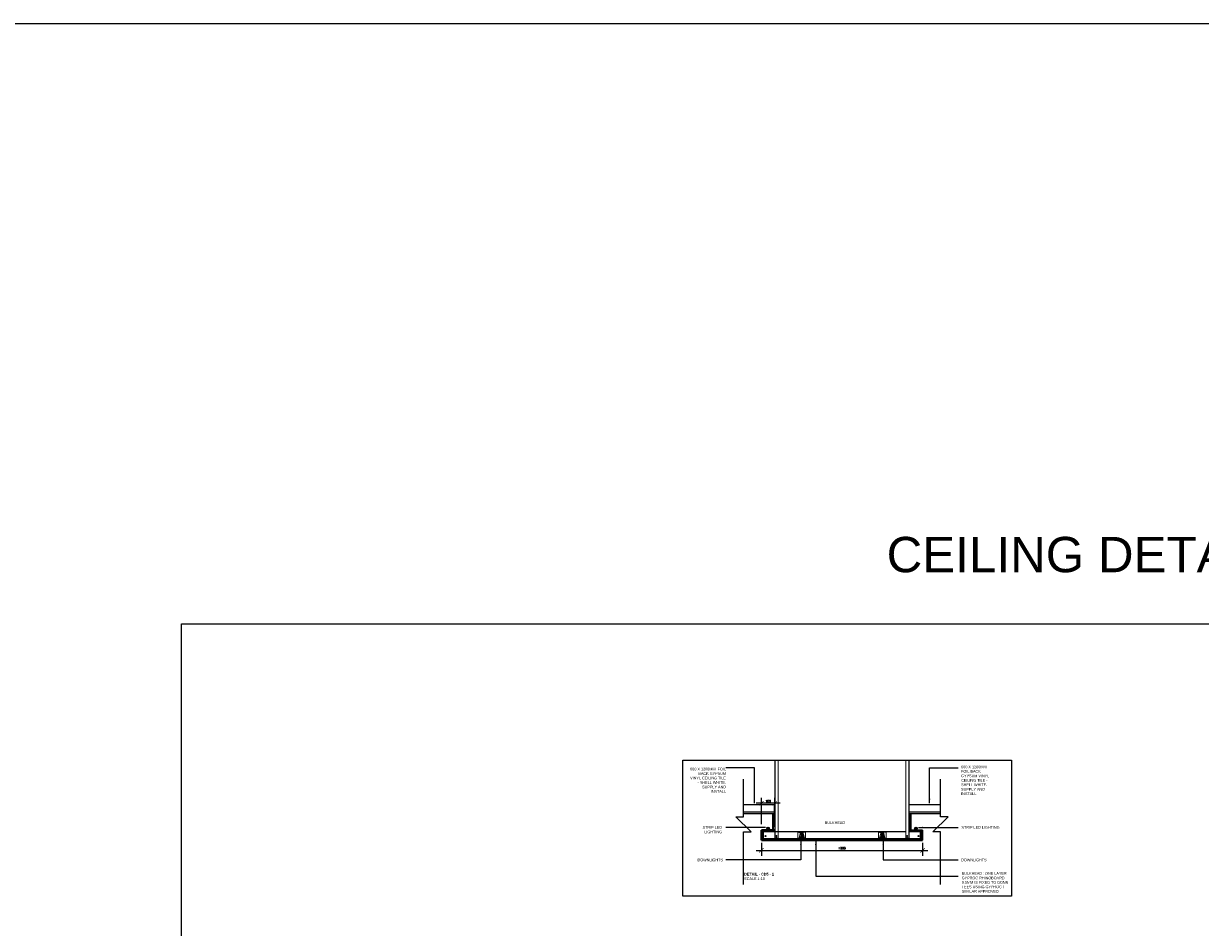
# Model space of a CAD drawing. Header units: millimetres. Extents: x -115474967 to 444143, y -74377 to 241828222.
# Tile 476 of 590: x 111946 to 120709, y 36247 to 42981. Entities that reach past the tile are written whole.
import ezdxf

# ---------------------------------------------------------------- set-up
doc = ezdxf.new("R2010")
doc.units = ezdxf.units.MM
doc.header["$MEASUREMENT"] = 0
for name, color, linetype in [('0-ELEV.1', 9, 'Continuous'), ('0-ELEV.25', 4, 'Continuous'), ('0-ELEV.35', 2, 'Continuous'), ('CEIL-PLAN', 7, 'Continuous'), ('DIMS-20', 9, 'Continuous'), ('WIND', 7, 'Continuous')]:
    doc.layers.add(name, color=color, linetype=linetype)
for name, color, linetype, lineweight in [('1 Labels', 2, 'Continuous', 35), ('G-ANNO-TEXT', 231, 'Continuous', 9), ('Lines', 1, 'Continuous', 9), ('Susp Units 1', 6, 'Continuous', 18)]:
    doc.layers.add(name, color=color, linetype=linetype, lineweight=lineweight)
doc.styles.add('Arial_2', font='arial.ttf', dxfattribs={"height": 150})
doc.styles.add('Arial_4', font='arial.ttf', dxfattribs={"height": 2000})
doc.styles.add('DIMS', font='simplex.shx')
doc.dimstyles.new('DIM-20', dxfattribs={"dimscale": 4, "dimtxt": 10, "dimasz": 8, "dimexe": 10, "dimexo": 5, "dimgap": 4, "dimtad": 1, "dimdec": 0, "dimrnd": 5, "dimdsep": 46, "dimtxsty": 'DIMS', "dimblk": 'ARCHTICK', "dimcen": 25, "dimdle": 10, "dimclrd": 9, "dimclre": 9, "dimclrt": 4, "dimadec": 0, "dimazin": 0, "dimtfac": 1, "dimtdec": 0, "dimtmove": 2, "dimatfit": 2, "dimfxl": 1, "dimtolj": 1, "dimtzin": 0, "dimarcsym": 0})

# ---------------------------------------------------------------- blocks, each defined once
blk = doc.blocks.new('_ArchTick')
at = {"color": 0, "linetype": 'ByBlock', "const_width": 0.15}
blk.add_lwpolyline([(-0.5, -0.5), (0.5, 0.5)], dxfattribs=at)
blk = doc.blocks.new('*D798')
at = {"layer": 'Defpoints', "color": 0, "transparency": 16777216}
for p in [(117440.1, 36897.2), (118640.1, 36897.2), (118640.1, 36821.8)]:
    blk.add_point(p, dxfattribs=at)
at = {"layer": 'DIMS-20', "color": 9, "lineweight": -2, "transparency": 16777216}
for p, q in [((117400.1, 36821.8), (118680.1, 36821.8)), ((117440.1, 36877.2), (117440.1, 36781.8)), ((118640.1, 36877.2), (118640.1, 36781.8))]:
    blk.add_line(p, q, dxfattribs=at)
at = {"layer": 'DIMS-20', "color": 9, "lineweight": -2, "transparency": 16777216, "xscale": 32, "yscale": 32, "zscale": 32, "rotation": 180}
blk.add_blockref('_ArchTick', (117440.1, 36821.8), dxfattribs=at)
at = {"layer": 'DIMS-20', "color": 9, "lineweight": -2, "transparency": 16777216, "xscale": 32, "yscale": 32, "zscale": 32}
blk.add_blockref('_ArchTick', (118640.1, 36821.8), dxfattribs=at)
at = {"layer": 'DIMS-20', "color": 4, "transparency": 16777216, "insert": (118040.1, 36837.8), "char_height": 16, "attachment_point": 5, "style": 'DIMS'}
blk.add_mtext('\\A1;1200', dxfattribs=at)
blk = doc.blocks.new('*D809')
at = {"layer": 'Defpoints', "color": 0, "transparency": 16777216}
for p in [(117440.1, 37172.5), (117440.1, 36997.2), (117540.1, 36997.2)]:
    blk.add_point(p, dxfattribs=at)
at = {"layer": 'DIMS-20', "color": 9, "lineweight": -2, "transparency": 16777216}
for p, q in [((117580.1, 37172.5), (117400.1, 37172.5)), ((117440.1, 37017.2), (117440.1, 37212.5)), ((117540.1, 37017.2), (117540.1, 37212.5))]:
    blk.add_line(p, q, dxfattribs=at)
at = {"layer": 'DIMS-20', "color": 9, "lineweight": -2, "transparency": 16777216, "xscale": 32, "yscale": 32, "zscale": 32, "rotation": 180}
blk.add_blockref('_ArchTick', (117440.1, 37172.5), dxfattribs=at)
at = {"layer": 'DIMS-20', "color": 9, "lineweight": -2, "transparency": 16777216, "xscale": 32, "yscale": 32, "zscale": 32}
blk.add_blockref('_ArchTick', (117540.1, 37172.5), dxfattribs=at)
at = {"layer": 'DIMS-20', "color": 4, "transparency": 16777216, "insert": (117490.1, 37188.5), "char_height": 16, "attachment_point": 5, "style": 'DIMS'}
blk.add_mtext('\\A1;100', dxfattribs=at)
blk = doc.blocks.new('GSCS-008-SHADOW_PERIM_dwg_SCREW PLAN-27616327-3D-1-2')
at = {"layer": 'Susp Units 1', "flags": 128}
blk.add_lwpolyline([(1084, 957.4), (1084, 957.8), (1084.3, 958.2), (1084.6, 958.4), (1084.9, 958.6), (1085.3, 958.7), (1085.7, 958.7), (1086.1, 958.6), (1086.5, 958.4), (1086.7, 958.1), (1087, 957.7), (1087, 957.3), (1087, 956.9), (1086.9, 956.6), (1086.7, 956.2), (1086.4, 955.9), (1086.1, 955.7), (1085.7, 955.6), (1085.3, 955.6), (1084.9, 955.8), (1084.5, 956), (1084.2, 956.2), (1084, 956.6), (1083.9, 957)], close=True, dxfattribs=at)
for points in [[(1085.7, 958.2), (1085.3, 958.2), (1085.3, 957.4), (1084.5, 957.4), (1084.5, 957), (1085.3, 957), (1085.3, 956.2), (1085.7, 956.2)], [(1085.7, 956.2), (1085.7, 957), (1086.5, 957), (1086.5, 957.4), (1085.7, 957.4), (1085.7, 958.2)]]:
    blk.add_lwpolyline(points, dxfattribs=at)

msp = doc.modelspace()

# ---------------------------------------------------------------- linework, layer by layer
at = {"lineweight": 18}
for p, q in [((117542.08121, 37493.25386, 125.51551), (117542.08121, 36912.50764)), ((118538.08121, 37493.25386, 125.51493), (118538.08121, 36912.51034))]:
    msp.add_line(p, q, dxfattribs=at)
msp.add_lwpolyline([(14259.94508, 42981.12756), (127356.6548, 42981.12756), (127356.6548, 29513.51943), (14259.94508, 29513.51943)], close=True)
at = {"lineweight": 18, "flags": 128}
for points in [[(117565.08121, 37493.25386), (117565.08121, 36912.50764), (117540.08121, 36912.50764), (117540.08121, 37493.25386)], [(118515.08121, 37493.25386), (118515.08121, 36912.51034), (118540.08121, 36912.51034), (118540.08121, 37493.25386)]]:
    msp.add_lwpolyline(points, dxfattribs=at)
at = {"layer": '0-ELEV.1'}
for p, q in [((117502.9634, 36986.42442, -527.42012), (117476.47116, 36986.42442, -527.42012)), ((117483.58722, 36986.42442, -527.42012), (117486.83722, 36989.67442, -527.42012)), ((117483.58722, 36974.68397, -527.42012), (117483.58722, 36986.42442, -527.42012)), ((117486.83722, 36989.67442, -527.42012), (117489.83722, 36989.67442, -527.42012)), ((117489.83722, 36974.68397, -527.42012), (117489.83722, 36995.67442, -527.42012)), ((117492.83722, 36989.67442, -527.42012), (117489.83722, 36989.67442, -527.42012)), ((117496.08722, 36986.42442, -527.42012), (117492.83722, 36989.67442, -527.42012)), ((117496.08722, 36974.68397, -527.42012), (117496.08722, 36986.42442, -527.42012)), ((118577.20451, 36986.42442, -527.42012), (118603.69675, 36986.42442, -527.42012)), ((118584.08069, 36986.42442, -527.42012), (118587.33069, 36989.67442, -527.42012)), ((118584.08069, 36974.68397, -527.42012), (118584.08069, 36986.42442, -527.42012)), ((118587.33069, 36989.67442, -527.42012), (118590.33069, 36989.67442, -527.42012)), ((118590.33069, 36974.68397, -527.42012), (118590.33069, 36995.67442, -527.42012)), ((118593.33069, 36989.67442, -527.42012), (118590.33069, 36989.67442, -527.42012)), ((118596.58069, 36986.42442, -527.42012), (118593.33069, 36989.67442, -527.42012)), ((118596.58069, 36974.68397, -527.42012), (118596.58069, 36986.42442, -527.42012)), ((117479.42143, 36972.68397, -263.71006), (117479.42143, 36974.68397, -263.71006)), ((117500.66655, 36972.68397, -263.71006), (117500.66655, 36974.68397, -263.71006)), ((117763.83396, 36957.24036, -131.85503), (117716.33396, 36957.24036, -131.85503)), ((117716.33396, 36897.74036, -131.85503), (117763.83396, 36897.74036, -131.85503)), ((117763.83396, 36897.24036, -131.85503), (117716.33396, 36897.24036, -131.85503)), ((117718.33396, 36957.24036, -131.85503), (117730.85062, 36957.24036, -131.85503)), ((117753.21013, 36917.84036, -131.85503), (117726.71789, 36917.84036, -131.85503)), ((117733.83396, 36953.74036, -131.85503), (117733.83396, 36917.84036, -131.85503)), ((117733.83396, 36917.84036, -131.85503), (117737.08396, 36914.59036, -131.85503)), ((117737.08396, 36914.59036, -131.85503), (117740.08396, 36914.59036, -131.85503)), ((117740.08396, 36956.74036, -131.85503), (117740.08396, 36908.59036, -131.85503)), ((117743.08396, 36914.59036, -131.85503), (117740.08396, 36914.59036, -131.85503)), ((117746.33396, 36917.84036, -131.85503), (117743.08396, 36914.59036, -131.85503)), ((117746.33396, 36953.74036, -131.85503), (117746.33396, 36917.84036, -131.85503)), ((118363.83396, 36957.24036, -131.85503), (118316.33396, 36957.24036, -131.85503)), ((118316.33396, 36897.74036, -131.85503), (118363.83396, 36897.74036, -131.85503)), ((118363.83396, 36897.24036, -131.85503), (118316.33396, 36897.24036, -131.85503)), ((118318.33396, 36957.24036, -131.85503), (118330.85062, 36957.24036, -131.85503)), ((118353.21013, 36917.84036, -131.85503), (118326.71789, 36917.84036, -131.85503)), ((118333.83396, 36953.74036, -131.85503), (118333.83396, 36917.84036, -131.85503)), ((118333.83396, 36917.84036, -131.85503), (118337.08396, 36914.59036, -131.85503)), ((118337.08396, 36914.59036, -131.85503), (118340.08396, 36914.59036, -131.85503)), ((118340.08396, 36956.74036, -131.85503), (118340.08396, 36908.59036, -131.85503)), ((118343.08396, 36914.59036, -131.85503), (118340.08396, 36914.59036, -131.85503)), ((118346.33396, 36917.84036, -131.85503), (118343.08396, 36914.59036, -131.85503)), ((118346.33396, 36953.74036, -131.85503), (118346.33396, 36917.84036, -131.85503)), ((118579.50136, 36972.68397, -263.71006), (118579.50136, 36974.68397, -263.71006)), ((118600.74648, 36972.68397, -263.71006), (118600.74648, 36974.68397, -263.71006))]:
    msp.add_line(p, q, dxfattribs=at)
at = {"layer": '0-ELEV.1', "elevation": -263.71006}
for points in [[(117479.42143, 36974.68397), (117500.66655, 36974.68397)], [(117479.42143, 36972.68397), (117500.66655, 36972.68397)], [(118600.74648, 36974.68397), (118579.50136, 36974.68397)], [(118600.74648, 36972.68397), (118579.50136, 36972.68397)]]:
    msp.add_lwpolyline(points, dxfattribs=at)
at = {"layer": '0-ELEV.1'}
for centre in [(117489.83722, 36986.42442, -527.42012), (118590.33069, 36986.42442, -527.42012), (117740.08396, 36917.84036, -131.85503), (118340.08396, 36917.84036, -131.85503)]:
    msp.add_circle(centre, 9.25, dxfattribs=at)
at = {"layer": '0-ELEV.25'}
for p, q in [((117703.83396, 36897.24036, -131.85503), (117703.83396, 36897.74036, -131.85503)), ((118303.83396, 36897.24036, -131.85503), (118303.83396, 36897.74036, -131.85503))]:
    msp.add_line(p, q, dxfattribs=at)
for points in [[(126196.21498, 29882.47776), (113121.3094, 29882.47776), (113121.3094, 38510.33449), (126196.21498, 38510.33449)], [(116854.99092, 37493.25386), (119301.95446, 37493.25386), (119301.82152, 36480.83085), (116854.85798, 36480.83085)]]:
    msp.add_lwpolyline(points, close=True, dxfattribs=at)
at = {"layer": '0-ELEV.35'}
for points in [[(117306.45742, 37109.74036), (117540.0813, 37109.74036)], [(117306.45742, 37097.24036), (117540.0813, 37097.24036)]]:
    msp.add_lwpolyline(points, dxfattribs=at)
for points, elevation in [([(118540.08067, 37097.24036), (118773.71049, 37097.24036)], 263.71006), ([(118540.0813, 37109.74036), (118773.71049, 37109.74036)], 263.71006), ([(117453.08396, 36909.52008), (118627.08396, 36909.52008)], -201.23011)]:
    msp.add_lwpolyline(points, dxfattribs=dict(at, elevation=elevation))
at = {"layer": '1 Labels'}
for p, q in [((117527.0425, 36972.68397, -69.88999), (117527.0425, 37097.24036, 233.28462)), ((118553.12541, 36972.68397, -69.88999), (118553.12541, 37097.24036, 233.28462)), ((118040.08396, 36897.24036, -263.71006), (118640.08396, 36897.24036))]:
    msp.add_line(p, q, dxfattribs=at)
for points in [[(117540.0813, 36997.24036), (117540.0813, 37159.95496)], [(117440.08396, 36897.24036), (117440.08396, 36972.68397)], [(117453.08396, 36897.24036), (117453.08396, 36972.68397)], [(118627.08396, 36897.24036), (118627.08396, 36972.68397)], [(118640.08396, 36897.24036), (118640.08396, 36972.68397)], [(118640.08396, 36897.24036), (118640.08396, 36972.68397)]]:
    msp.add_lwpolyline(points, dxfattribs=at)
at = {"layer": '1 Labels', "elevation": -263.71006}
for points in [[(117540.04266, 36972.68397), (117440.04532, 36972.68397)], [(117440.08396, 36897.24036), (118640.08396, 36897.24036)], [(118540.12525, 36972.68397), (118640.12259, 36972.68397)]]:
    msp.add_lwpolyline(points, dxfattribs=at)
at = {"layer": 'CEIL-PLAN'}
for points, elevation in [([(117540.0813, 37159.95496), (117306.45742, 37159.95496)], 99.8199), ([(118773.71049, 37159.95496), (118540.0813, 37159.95496)], 363.52996), ([(118515.08121, 36959.73468), (117453.08396, 36959.73468)], -101.41021), ([(117540.0425, 36959.73468), (117453.08396, 36959.73468)], -101.41021), ([(118627.08396, 36959.73468), (118540.08121, 36959.73468)], -101.41021)]:
    msp.add_lwpolyline(points, dxfattribs=dict(at, elevation=elevation))
at = {"layer": 'DIMS-20'}
for centre in [(117471.08396, 36928.24036), (117471.08396, 36928.24036), (118609.08396, 36928.24036)]:
    msp.add_circle(centre, 3.40847, dxfattribs=at)
at = {"layer": 'Lines'}
for p, q in [((117703.83396, 36897.74036, -131.85503), (117709.83396, 36897.74036, -131.85503)), ((117716.33396, 36897.24036, -131.85503), (117703.83396, 36897.24036, -131.85503)), ((117709.58396, 36897.74036, -131.85503), (117709.58396, 36903.74036, -131.85503)), ((117710.33396, 36909.74036, -131.85503), (117709.83396, 36909.74036, -131.85503)), ((117709.83396, 36897.74036, -131.85503), (117709.83396, 36909.74036, -131.85503)), ((117710.33396, 36897.74036, -131.85503), (117710.33396, 36909.74036, -131.85503)), ((117716.33396, 36897.74036, -131.85503), (117710.33396, 36897.74036, -131.85503)), ((117710.83396, 36957.24036, -131.85503), (117718.33396, 36957.24036, -131.85503)), ((117710.83396, 36897.74036, -131.85503), (117710.83396, 36957.24036, -131.85503)), ((117711.33396, 36956.74036, -131.85503), (117717.83396, 36956.74036, -131.85503)), ((117711.33396, 36898.34036, -131.85503), (117711.33396, 36956.74036, -131.85503)), ((117715.54528, 36898.34036, -131.85503), (117711.33396, 36898.34036, -131.85503)), ((117713.83396, 36956.19036, -131.85503), (117713.83396, 36956.69036, -131.85503)), ((117713.83396, 36956.69036, -131.85503), (117717.83396, 36956.69036, -131.85503)), ((117713.83396, 36956.19036, -131.85503), (117718.33396, 36956.19036, -131.85503)), ((117715.54528, 36898.34036, -131.85503), (117730.85062, 36957.24036, -131.85503)), ((117715.80797, 36897.74036, -131.85503), (117731.13929, 36956.74036, -131.85503)), ((117716.33396, 36897.24036, -131.85503), (117716.33396, 36897.74036, -131.85503)), ((117717.83396, 36956.69036, -131.85503), (117717.83396, 36956.74036, -131.85503)), ((117718.33396, 36956.19036, -131.85503), (117718.33396, 36957.24036, -131.85503)), ((117749.3173, 36957.24036, -131.85503), (117730.85062, 36957.24036, -131.85503)), ((117749.02862, 36956.74036, -131.85503), (117731.13929, 36956.74036, -131.85503)), ((117731.33396, 36953.74036, -131.85503), (117731.33396, 36956.74036, -131.85503)), ((117731.33396, 36953.74036, -131.85503), (117748.83396, 36953.74036, -131.85503)), ((117748.83396, 36953.74036, -131.85503), (117748.83396, 36956.74036, -131.85503)), ((117764.35994, 36897.74036, -131.85503), (117749.02862, 36956.74036, -131.85503)), ((117761.83396, 36957.24036, -131.85503), (117749.3173, 36957.24036, -131.85503)), ((117764.62263, 36898.34036, -131.85503), (117749.3173, 36957.24036, -131.85503)), ((117761.83396, 36956.19036, -131.85503), (117761.83396, 36957.24036, -131.85503)), ((117769.33396, 36957.24036, -131.85503), (117761.83396, 36957.24036, -131.85503)), ((117766.33396, 36956.19036, -131.85503), (117761.83396, 36956.19036, -131.85503)), ((117762.33396, 36956.69036, -131.85503), (117762.33396, 36956.74036, -131.85503)), ((117768.83396, 36956.74036, -131.85503), (117762.33396, 36956.74036, -131.85503)), ((117766.33396, 36956.69036, -131.85503), (117762.33396, 36956.69036, -131.85503)), ((117763.83396, 36897.24036, -131.85503), (117763.83396, 36897.74036, -131.85503)), ((117763.83396, 36897.74036, -131.85503), (117769.83396, 36897.74036, -131.85503)), ((117776.33396, 36897.24036, -131.85503), (117763.83396, 36897.24036, -131.85503)), ((117764.62263, 36898.34036, -131.85503), (117768.83396, 36898.34036, -131.85503)), ((117766.33396, 36956.19036, -131.85503), (117766.33396, 36956.69036, -131.85503)), ((117768.83396, 36898.34036, -131.85503), (117768.83396, 36956.74036, -131.85503)), ((117769.33396, 36897.74036, -131.85503), (117769.33396, 36957.24036, -131.85503)), ((117770.33396, 36909.74036, -131.85503), (117769.83396, 36909.74036, -131.85503)), ((117769.83396, 36897.74036, -131.85503), (117769.83396, 36909.74036, -131.85503)), ((117770.33396, 36897.74036, -131.85503), (117770.33396, 36909.74036, -131.85503)), ((117776.33396, 36897.74036, -131.85503), (117770.33396, 36897.74036, -131.85503)), ((117770.58396, 36897.74036, -131.85503), (117770.58396, 36903.74036, -131.85503)), ((117776.33396, 36897.24036, -131.85503), (117776.33396, 36897.74036, -131.85503)), ((118303.83396, 36897.74036, -131.85503), (118309.83396, 36897.74036, -131.85503)), ((118316.33396, 36897.24036, -131.85503), (118303.83396, 36897.24036, -131.85503)), ((118309.58396, 36897.74036, -131.85503), (118309.58396, 36903.74036, -131.85503)), ((118310.33396, 36909.74036, -131.85503), (118309.83396, 36909.74036, -131.85503)), ((118309.83396, 36897.74036, -131.85503), (118309.83396, 36909.74036, -131.85503)), ((118310.33396, 36897.74036, -131.85503), (118310.33396, 36909.74036, -131.85503)), ((118316.33396, 36897.74036, -131.85503), (118310.33396, 36897.74036, -131.85503)), ((118310.83396, 36957.24036, -131.85503), (118318.33396, 36957.24036, -131.85503)), ((118310.83396, 36897.74036, -131.85503), (118310.83396, 36957.24036, -131.85503)), ((118311.33396, 36956.74036, -131.85503), (118317.83396, 36956.74036, -131.85503)), ((118311.33396, 36898.34036, -131.85503), (118311.33396, 36956.74036, -131.85503)), ((118315.54528, 36898.34036, -131.85503), (118311.33396, 36898.34036, -131.85503)), ((118313.83396, 36956.19036, -131.85503), (118313.83396, 36956.69036, -131.85503)), ((118313.83396, 36956.69036, -131.85503), (118317.83396, 36956.69036, -131.85503)), ((118313.83396, 36956.19036, -131.85503), (118318.33396, 36956.19036, -131.85503)), ((118315.54528, 36898.34036, -131.85503), (118330.85062, 36957.24036, -131.85503)), ((118315.80797, 36897.74036, -131.85503), (118331.13929, 36956.74036, -131.85503)), ((118316.33396, 36897.24036, -131.85503), (118316.33396, 36897.74036, -131.85503)), ((118317.83396, 36956.69036, -131.85503), (118317.83396, 36956.74036, -131.85503)), ((118318.33396, 36956.19036, -131.85503), (118318.33396, 36957.24036, -131.85503)), ((118349.3173, 36957.24036, -131.85503), (118330.85062, 36957.24036, -131.85503)), ((118349.02862, 36956.74036, -131.85503), (118331.13929, 36956.74036, -131.85503)), ((118331.33396, 36953.74036, -131.85503), (118331.33396, 36956.74036, -131.85503)), ((118331.33396, 36953.74036, -131.85503), (118348.83396, 36953.74036, -131.85503)), ((118348.83396, 36953.74036, -131.85503), (118348.83396, 36956.74036, -131.85503)), ((118364.35994, 36897.74036, -131.85503), (118349.02862, 36956.74036, -131.85503)), ((118361.83396, 36957.24036, -131.85503), (118349.3173, 36957.24036, -131.85503)), ((118364.62263, 36898.34036, -131.85503), (118349.3173, 36957.24036, -131.85503)), ((118361.83396, 36956.19036, -131.85503), (118361.83396, 36957.24036, -131.85503)), ((118369.33396, 36957.24036, -131.85503), (118361.83396, 36957.24036, -131.85503)), ((118366.33396, 36956.19036, -131.85503), (118361.83396, 36956.19036, -131.85503)), ((118362.33396, 36956.69036, -131.85503), (118362.33396, 36956.74036, -131.85503)), ((118368.83396, 36956.74036, -131.85503), (118362.33396, 36956.74036, -131.85503)), ((118366.33396, 36956.69036, -131.85503), (118362.33396, 36956.69036, -131.85503)), ((118363.83396, 36897.24036, -131.85503), (118363.83396, 36897.74036, -131.85503)), ((118363.83396, 36897.74036, -131.85503), (118369.83396, 36897.74036, -131.85503)), ((118376.33396, 36897.24036, -131.85503), (118363.83396, 36897.24036, -131.85503)), ((118364.62263, 36898.34036, -131.85503), (118368.83396, 36898.34036, -131.85503)), ((118366.33396, 36956.19036, -131.85503), (118366.33396, 36956.69036, -131.85503)), ((118368.83396, 36898.34036, -131.85503), (118368.83396, 36956.74036, -131.85503)), ((118369.33396, 36897.74036, -131.85503), (118369.33396, 36957.24036, -131.85503)), ((118370.33396, 36909.74036, -131.85503), (118369.83396, 36909.74036, -131.85503)), ((118369.83396, 36897.74036, -131.85503), (118369.83396, 36909.74036, -131.85503)), ((118370.33396, 36897.74036, -131.85503), (118370.33396, 36909.74036, -131.85503)), ((118376.33396, 36897.74036, -131.85503), (118370.33396, 36897.74036, -131.85503)), ((118370.58396, 36897.74036, -131.85503), (118370.58396, 36903.74036, -131.85503)), ((118376.33396, 36897.24036, -131.85503), (118376.33396, 36897.74036, -131.85503))]:
    msp.add_line(p, q, dxfattribs=at)
at = {"layer": 'WIND', "elevation": -527.42012}
for points in [[(117306.45742, 36567.68736), (117306.45742, 36960.14955), (117363.68984, 36960.19727), (117249.24723, 37072.59306), (117306.45742, 37072.64078), (117306.45742, 37351.15206)], [(118773.71049, 36567.68736), (118773.71049, 36960.14955), (118716.47807, 36960.19727), (118830.92068, 37072.59306), (118773.71049, 37072.64078), (118773.71049, 37351.15206)]]:
    msp.add_lwpolyline(points, dxfattribs=at)

# ---------------------------------------------------------------- block references
at = {"yscale": 1.5, "zscale": 1.5}
for p, xscale in [((119180.50027, 35495.577, -201.23011), -1.5), ((119180.50027, 35487.27139, -201.23011), -1.5), ((116897.09293, 35495.57997), 1.5), ((116897.09293, 35487.27436), 1.5)]:
    msp.add_blockref('GSCS-008-SHADOW_PERIM_dwg_SCREW PLAN-27616327-3D-1-2', p, dxfattribs=dict(at, xscale=xscale))

# ---------------------------------------------------------------- texts
at = {"layer": 'G-ANNO-TEXT', "color": 7}
for s, insert, char_height, width, attachment_point, style in [('CEILING DETAIL 5', (118372.4698, 39156.77487), 263.2157676, 3761.3742945, 1, 'Arial_4'), ('\\pxqr;600 X 1200MM  FOIL BACK GYPSUM VINYL CEILING TILE - SHELL WHITE. SUPPLY AND INSTALL ', (116903.12852, 37437.29823), 20, 273.0869106, 1, 'Arial_2'), ('600 X 1200MM  FOIL BACK GYPSUM VINYL CEILING TILE - SHELL WHITE. SUPPLY AND INSTALL ', (118927.29178, 37453.4987), 20, 249.5730238, 1, 'Arial_2'), ('\\pxsm1,qr;STRIP LED LIGHTING{\\fArial Narrow|b0|i0|c0|p34;\\W0.75;\\P\\ps*; }', (116897.05964, 37002.58599), 20, 249.5730238, 1, 'Arial_2'), ('BULKHEAD ', (117912.04354, 37037.9294), 20, 249.5730238, 1, 'Arial_2'), ('\\pxsm1,qr;STRIP LED LIGHTING{\\fArial Narrow|b0|i0|c0|p34;\\W0.75;\\P\\ps*; }', (118704.92416, 37002.58599), 20, 508.4684113, 1, 'Arial_2'), ('\\pxqr;DOWNLIGHTS{\\fArial Narrow|b0|i0|c0|p34;\\W0.75; }', (117153.61013, 36760.59), 20, 508.4684113, 3, 'Arial_2'), ('\\pxqr;DOWNLIGHTS{\\fArial Narrow|b0|i0|c0|p34;\\W0.75; }', (118608.36733, 36760.59), 20, 508.4684113, 1, 'Arial_2'), ('{\\fArial|b1|i0|c0|p34;\\C3;DETAIL - CD5 - 1\\P}SCALE 1:10', (117311.6047, 36654.47085), 20, 1623.8177897, 1, 'Arial_2'), ('BULKHEAD : ONE LAYER GYPROC RHINOBOARD 9.5MM IS FIXED TO DONN TEES USING GYPROC / SIMILAR APPROVED', (118932.15459, 36659.82278), 20, 395.8582489, 1, 'Arial_2')]:
    msp.add_mtext(s, dxfattribs=dict(at, insert=insert, char_height=char_height, width=width, attachment_point=attachment_point, style=style))

# ---------------------------------------------------------------- dimensions: what is measured, and where the dimension line sits
at = {"layer": 'DIMS-20'}
for base, p1, p2, picture, middle in [((117440.08396, 37172.54029), (117540.0813, 36997.24036), (117440.08396, 36997.24036), '*D809', (117490.08263, 37188.54029)), ((118640.08396, 36821.77359), (117440.08396, 36897.24036), (118640.08396, 36897.24036), '*D798', (118040.08396, 36837.77359))]:
    dim = msp.add_linear_dim(base=base, p1=p1, p2=p2, dimstyle='DIM-20', override={"dimtxt": 4, "dimgap": 2}, dxfattribs=at)
    dim.commit()
    dim.dimension.update_dxf_attribs({"geometry": picture, "text_midpoint": middle})

# ---------------------------------------------------------------- leaders
for points, override in [([(117387.62382, 37174.13892), (117387.62382, 37437.33582), (117176.21543, 37437.29823)], {"dimtad": 0}), ([(118692.54409, 37174.13892), (118692.54409, 37437.33582), (118903.95249, 37437.29823)], {"dimtad": 0}), ([(117470.12641, 36992.8086), (117176.21543, 36992.8086)], {"dimgap": 4, "dimtad": 0}), ([(118610.0415, 36992.8086), (118903.95249, 36992.8086)], {"dimgap": 4, "dimtad": 0}), ([(117733.2304, 36897.24036), (117733.2304, 36752.31462), (117176.21543, 36752.31462)], {"dimtad": 0}), ([(118346.93751, 36897.24036), (118346.93751, 36752.31462), (118903.95249, 36752.31462)], {"dimtad": 0}), ([(117844.15692, 36892.57442), (117844.15692, 36629.37752), (118903.95249, 36629.5335)], {"dimtad": 0})]:
    msp.add_leader(points, dimstyle='DIM-20', override=override, dxfattribs=at)

doc.saveas('drawing.dxf')
